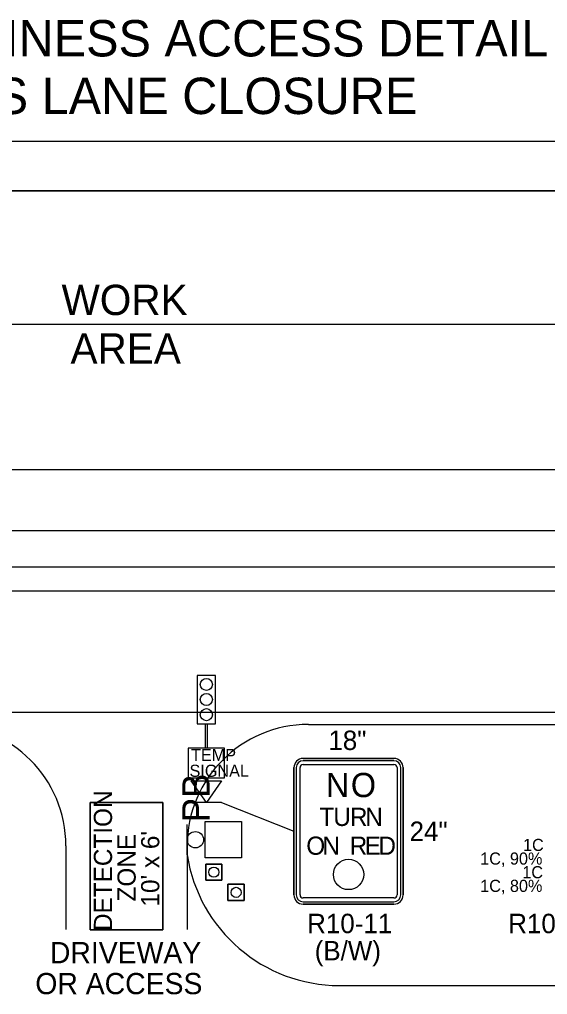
# Model space of a CAD drawing. Extents: x 99976 to 100136, y 99905 to 100011.
# Drawn here: x 100052.772 to 100054.514, y 99974.355 to 99977.57 of the extents above; entities that cross this region are included whole.
import ezdxf

# ---------------------------------------------------------------- set-up
doc = ezdxf.new("R2010")
doc.units = 0
for name, color, linetype in [('Default', 7, 'Continuous'), ('RD_ED_DrivewayEdge', 7, 'Continuous'), ('RD_ED_ShoulderPavedEdge', 7, 'Continuous'), ('RD_MK_LineEdgeWhite', 7, 'Continuous'), ('RD_MK_LineSkipCenter', 7, 'Continuous'), ('SH_DE_DetailHeading2Text', 7, 'Continuous'), ('TR_SN_ConstructionSigns', 7, 'Continuous'), ('TR_WZ_PortableSignMountBlk-Wht', 7, 'Continuous'), ('TR_WZ_Sign', 7, 'Continuous'), ('TR_WZ_TempSignal', 7, 'Continuous'), ('TR_WZ_TrafficCone', 7, 'Continuous'), ('TR_WZ_WorkAreaLabel', 7, 'Continuous'), ('TR_WZ_WorkZoneDetails', 7, 'Continuous'), ('TR_WZ_WorkZoneTextCurrent', 7, 'Continuous')]:
    doc.layers.add(name, color=color, linetype=linetype)

msp = doc.modelspace()

# ---------------------------------------------------------------- linework, layer by layer
at = {"layer": 'Default'}
msp.add_circle((100053.8574, 99974.7505), 0.05, dxfattribs=at)
at = {"layer": 'RD_ED_DrivewayEdge'}
for p, q in [((100052.925, 99974.845), (100052.925, 99974.5696)), ((100053.325, 99974.845), (100053.325, 99974.5696))]:
    msp.add_line(p, q, dxfattribs=at)
for centre, start, end in [((100052.525, 99974.845), 0, 90), ((100053.725, 99974.845), 90, 180)]:
    msp.add_arc(centre, 0.4, start, end, dxfattribs=at)
at = {"layer": 'RD_ED_ShoulderPavedEdge'}
for p, q in [((100050.725, 99977.005), (100055.525, 99977.005)), ((100053.725, 99975.245), (100055.525, 99975.245)), ((100053.725, 99975.245), (100055.525, 99975.245))]:
    msp.add_line(p, q, dxfattribs=at)
at = {"layer": 'RD_MK_LineEdgeWhite'}
for p, q in [((100050.725, 99976.565), (100055.525, 99976.565)), ((100055.525, 99975.685), (100050.725, 99975.685)), ((100055.525, 99975.285), (100050.725, 99975.285))]:
    msp.add_line(p, q, dxfattribs=at)
at = {"layer": 'RD_MK_LineSkipCenter'}
msp.add_lwpolyline([(100055.5043, 99976.085), (100050.725, 99976.085)], dxfattribs=at)
at = {"layer": 'TR_SN_ConstructionSigns'}
for p, q in [((100053.7074, 99975.133), (100054.0074, 99975.133)), ((100054.0074, 99975.133), (100053.7074, 99975.133)), ((100054.0074, 99975.133), (100053.7074, 99975.133)), ((100054.0074, 99975.1255), (100053.7074, 99975.1255)), ((100053.6774, 99974.683), (100053.6774, 99975.103)), ((100053.6774, 99975.103), (100053.6774, 99974.683)), ((100053.6774, 99975.103), (100053.6774, 99974.683)), ((100053.6849, 99975.103), (100053.6849, 99974.683)), ((100053.6974, 99974.683), (100053.6974, 99975.103)), ((100053.7074, 99975.113), (100054.0074, 99975.113)), ((100054.0174, 99975.103), (100054.0174, 99974.683)), ((100054.0299, 99974.683), (100054.0299, 99975.103)), ((100054.0374, 99975.103), (100054.0374, 99974.683)), ((100054.0374, 99974.683), (100054.0374, 99975.103)), ((100054.0374, 99974.683), (100054.0374, 99975.103)), ((100054.0074, 99974.673), (100053.7074, 99974.673)), ((100053.7074, 99974.6605), (100054.0074, 99974.6605)), ((100054.0074, 99974.653), (100053.7074, 99974.653)), ((100053.7074, 99974.653), (100054.0074, 99974.653)), ((100053.7074, 99974.653), (100054.0074, 99974.653))]:
    msp.add_line(p, q, dxfattribs=at)
for centre, radius, start, end in [((100053.7074, 99975.103), 0.03, 90, 180), ((100053.7074, 99975.103), 0.03, 90, 180), ((100053.7074, 99975.103), 0.03, 90, 180), ((100053.7074, 99975.103), 0.0225, 90, 180), ((100054.0074, 99975.103), 0.03, 0, 90), ((100054.0074, 99975.103), 0.03, 0, 90), ((100054.0074, 99975.103), 0.03, 0, 90), ((100054.0074, 99975.103), 0.0225, 0, 90), ((100053.7074, 99975.103), 0.01, 90, 180), ((100054.0074, 99975.103), 0.01, 0, 90), ((100053.7074, 99974.683), 0.03, 180, 270), ((100053.7074, 99974.683), 0.03, 180, 270), ((100053.7074, 99974.683), 0.03, 180, 270), ((100053.7074, 99974.683), 0.0225, 180, 270), ((100053.7074, 99974.683), 0.01, 180, 270), ((100054.0074, 99974.683), 0.03, 270, 0), ((100054.0074, 99974.683), 0.03, 270, 0), ((100054.0074, 99974.683), 0.0225, 270, 0), ((100054.0074, 99974.683), 0.01, 270, 0), ((100054.0074, 99974.683), 0.03, 270, 0)]:
    msp.add_arc(centre, radius, start, end, dxfattribs=at)
at = {"layer": 'TR_WZ_PortableSignMountBlk-Wht'}
msp.add_line((100053.4383, 99974.9878), (100053.3383, 99974.9878), dxfattribs=at)
msp.add_lwpolyline([(100053.3884, 99974.9878), (100053.3383, 99975.0596), (100053.4383, 99975.0596)], close=True, dxfattribs=at)
at = {"layer": 'TR_WZ_Sign'}
msp.add_line((100053.325, 99974.8149), (100053.325, 99974.9149), dxfattribs=at)
msp.add_circle((100053.352, 99974.865), 0.027, dxfattribs=at)
msp.add_circle((100053.352, 99974.865), 0.027, dxfattribs=at)
at = {"layer": 'TR_WZ_TempSignal'}
for p, q in [((100053.4182, 99975.4071), (100053.3583, 99975.4071)), ((100053.3583, 99975.4071), (100053.3583, 99975.2474)), ((100053.4182, 99975.2474), (100053.4182, 99975.4071)), ((100053.3583, 99975.2474), (100053.4182, 99975.2474)), ((100053.4483, 99975.1674), (100053.3283, 99975.1674)), ((100053.3283, 99975.1674), (100053.3283, 99975.1229)), ((100053.4483, 99975.0696), (100053.4483, 99975.1674)), ((100053.3283, 99975.1229), (100053.3283, 99975.1141)), ((100053.3283, 99975.1141), (100053.3283, 99975.0696)), ((100053.3283, 99975.0696), (100053.4483, 99975.0696))]:
    msp.add_line(p, q, dxfattribs=at)
for points in [[(100053.4182, 99975.4071), (100053.3583, 99975.4071), (100053.3583, 99975.2474), (100053.4182, 99975.2474), (100053.4182, 99975.4071)], [(100053.4483, 99975.1674), (100053.3283, 99975.1674), (100053.3283, 99975.0696), (100053.4483, 99975.0696), (100053.4483, 99975.1674)]]:
    msp.add_lwpolyline(points, dxfattribs=at)
for points in [[(100053.3858, 99975.2474), (100053.3908, 99975.2474), (100053.3908, 99975.1674), (100053.3858, 99975.1674)], [(100053.384, 99974.8049), (100053.384, 99974.9249), (100053.504, 99974.9249), (100053.504, 99974.8049)], [(100053.384, 99974.8049), (100053.384, 99974.9249), (100053.504, 99974.9249), (100053.504, 99974.8049)]]:
    msp.add_lwpolyline(points, close=True, dxfattribs=at)
for centre in [(100053.3883, 99975.3772), (100053.3883, 99975.3772), (100053.3883, 99975.3273), (100053.3883, 99975.3273), (100053.3883, 99975.2773), (100053.3883, 99975.2773)]:
    msp.add_circle(centre, 0.02, dxfattribs=at)
at = {"layer": 'TR_WZ_TrafficCone'}
for points in [[(100053.3863, 99974.7315), (100053.3863, 99974.7849), (100053.4396, 99974.7849), (100053.4396, 99974.7315), (100053.3863, 99974.7315)], [(100053.4396, 99974.7315), (100053.4396, 99974.7849), (100053.3863, 99974.7849), (100053.3863, 99974.7315), (100053.4396, 99974.7315)], [(100053.4596, 99974.6649), (100053.4596, 99974.7182), (100053.513, 99974.7182), (100053.513, 99974.6649), (100053.4596, 99974.6649)], [(100053.513, 99974.6649), (100053.513, 99974.7182), (100053.4596, 99974.7182), (100053.4596, 99974.6649), (100053.513, 99974.6649)]]:
    msp.add_lwpolyline(points, dxfattribs=at)
for centre in [(100053.413, 99974.7582), (100053.4863, 99974.6915)]:
    msp.add_circle(centre, 0.0167, dxfattribs=at)
at = {"layer": 'TR_WZ_WorkZoneDetails'}
for p, q in [((100055.75, 99977.1677), (100050.5, 99977.1677)), ((100050.725, 99975.765), (100055.525, 99975.765)), ((100053.4383, 99974.9878), (100053.6774, 99974.893)), ((100053.8273, 99974.3844), (100054.5803, 99974.3844))]:
    msp.add_line(p, q, dxfattribs=at)
msp.add_lwpolyline([(100050.825, 99977.005), (100050.825, 99975.885), (100055.425, 99975.885), (100055.425, 99977.005)], close=True, dxfattribs=at)
for points in [[(100053.005, 99974.5678), (100053.005, 99974.9878), (100053.245, 99974.9878), (100053.245, 99974.5678), (100053.005, 99974.5678)], [(100053.245, 99974.5678), (100053.245, 99974.9878), (100053.005, 99974.9878), (100053.005, 99974.5678), (100053.245, 99974.5678)]]:
    msp.add_lwpolyline(points, dxfattribs=at)
msp.add_arc((100053.8273, 99974.8927), 0.5083, 188.8037, 270, dxfattribs=at)

# ---------------------------------------------------------------- texts
at = {"layer": 'Default'}
for s, height, p in [('N', 0.08, (100053.7826, 99975.0055)), ('O', 0.08, (100053.865, 99975.0055)), ('T', 0.06, (100053.7613, 99974.9105)), ('U', 0.06, (100053.8072, 99974.9105)), ('R', 0.06, (100053.862, 99974.9105)), ('N', 0.06, (100053.9127, 99974.9105)), ('O', 0.06, (100053.718, 99974.8155)), ('N', 0.06, (100053.7714, 99974.8155)), ('R', 0.06, (100053.8613, 99974.8155)), ('E', 0.06, (100053.9105, 99974.8155)), ('D', 0.06, (100053.956, 99974.8155))]:
    msp.add_text(s, height=height, dxfattribs=at).set_placement(p)
at = {"layer": 'SH_DE_DetailHeading2Text'}
for s, p in [('DRIVEWAY OR BUSINESS ACCESS DETAIL', (100051.2082, 99977.4477)), ('SAME SIDE AS LANE CLOSURE', (100051.6677, 99977.2577))]:
    msp.add_text(s, height=0.12, rotation=360, dxfattribs=at).set_placement(p)
at = {"layer": 'TR_SN_ConstructionSigns'}
for s, p in [('18"', (100053.7909, 99975.161)), ('24"', (100054.0589, 99974.861)), ('R10-11', (100053.7209, 99974.557)), ('R10-24 MOD', (100054.3844, 99974.557)), ('(B/W)', (100053.7458, 99974.4674))]:
    msp.add_text(s, height=0.064, rotation=360, dxfattribs=at).set_placement(p)
for s, p in [('1C', (100054.4332, 99974.828)), ('1C, 90%', (100054.2919, 99974.783)), ('1C', (100054.4308, 99974.738)), ('1C, 80%', (100054.2919, 99974.693))]:
    msp.add_text(s, height=0.04, dxfattribs=at).set_placement(p)
at = {"layer": 'TR_WZ_TempSignal'}
for s, p in [('TEMP', (100053.3377, 99975.1245)), ('SIGNAL', (100053.3327, 99975.0725))]:
    msp.add_text(s, height=0.04, dxfattribs=at).set_placement(p)
msp.add_text('PB', height=0.09, rotation=90, dxfattribs=at).set_placement((100053.399, 99974.9226))
at = {"layer": 'TR_WZ_WorkAreaLabel'}
for s, p in [('WORK', (100052.9105, 99976.595)), ('AREA', (100052.9401, 99976.435))]:
    msp.add_text(s, height=0.1, rotation=360, dxfattribs=at).set_placement(p)
at = {"layer": 'TR_WZ_WorkZoneDetails'}
for s, p in [('DETECTION', (100053.077, 99974.564)), ('ZONE', (100053.155, 99974.6615)), ("10' x 6'", (100053.233, 99974.6448))]:
    msp.add_text(s, height=0.06, rotation=90, dxfattribs=at).set_placement(p)
at = {"layer": 'TR_WZ_WorkZoneTextCurrent'}
for s, p in [('DRIVEWAY', (100052.8721, 99974.4578)), ('OR ACCESS', (100052.8239, 99974.3558))]:
    msp.add_text(s, height=0.07, dxfattribs=at).set_placement(p)

doc.saveas('drawing.dxf')
